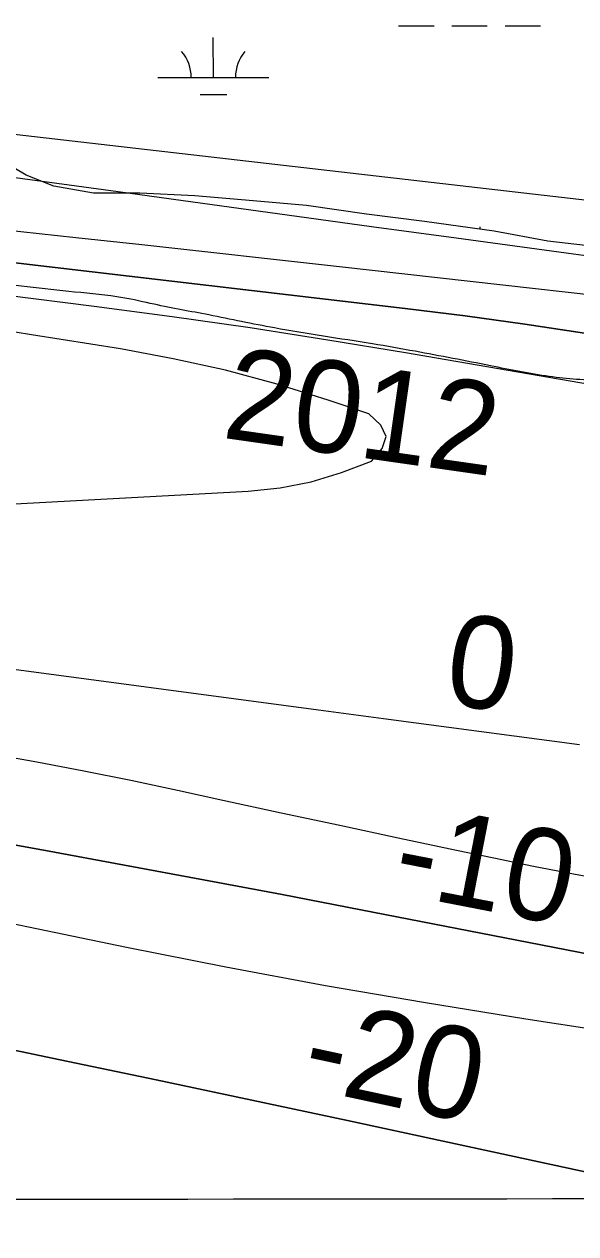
# Model space of a CAD drawing. Extents: x 3297753 to 3335611, y 652252 to 677623.
# Drawn here: x 3331918 to 3332415, y 660661 to 661752 of the extents above; entities that cross this region are included whole.
import ezdxf

# ---------------------------------------------------------------- set-up
doc = ezdxf.new("R2010")
doc.units = 0
for name, color, linetype in [('V-GRID-MAJR', 7, 'Continuous'), ('V-RIVR-EDGE', 7, 'Continuous'), ('V-RIVR-IDEN', 7, 'Continuous'), ('V-SITE-VEGE', 7, 'Continuous'), ('V-TOPO-DPTH', 7, 'Continuous'), ('V-TOPO-MAJR', 7, 'Continuous'), ('V-TOPO-MAJR-IDEN', 7, 'Continuous'), ('V-TOPO-MINR', 7, 'Continuous'), ('V-TOPO-MINR-IDEN', 7, 'Continuous'), ('V-TOPO-WATR', 7, 'Continuous'), ('V-WETL-SWMP', 7, 'Continuous')]:
    doc.layers.add(name, color=color, linetype=linetype)

msp = doc.modelspace()

# ---------------------------------------------------------------- linework, layer by layer
at = {"layer": 'V-GRID-MAJR'}
msp.add_spline([(3301868.458, 660661.303), (3307127.238, 660664.745), (3312386.018, 660668.952), (3317644.7970000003, 660673.924), (3322903.575, 660679.66), (3328162.353, 660686.162), (3333421.129, 660693.428), (3333421.13, 660693.428)], degree=3, dxfattribs=at)
at = {"layer": 'V-RIVR-EDGE'}
msp.add_spline([(3333420.2831438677, 661275.5613079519), (3333378.935073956, 661280.2761115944), (3333334.1946423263, 661289.9198750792), (3333278.277558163, 661305.394051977), (3333240.9977938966, 661315.0193673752), (3333207.8433718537, 661316.7592849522), (3333161.8359231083, 661316.8730481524), (3333146.093824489, 661320.2278462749), (3333110.4883846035, 661336.4807664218), (3333086.4628049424, 661342.34295154), (3333030.9509782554, 661354.0857698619), (3332993.2495582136, 661360.8107395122), (3332954.306743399, 661368.3677468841), (3332920.3295076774, 661372.5966033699), (3332882.6106644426, 661372.2753871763), (3332855.679614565, 661376.4868204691), (3332813.8395286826, 661385.7089281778), (3332750.039096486, 661397.8867258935), (3332712.749083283, 661403.3672260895), (3332668.0014773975, 661410.1096189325), (3332617.442931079, 661413.5505081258), (3332570.612668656, 661416.1532102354), (3332532.075111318, 661419.9788590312), (3332493.1271720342, 661425.4634588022), (3332440.4982679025, 661429.738435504), (3332391.1852159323, 661434.0052130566), (3332338.1551538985, 661443.6694744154), (3332270.2119562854, 661456.6864841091), (3332231.6815732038, 661463.4135035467), (3332143.4318557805, 661477.7241775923), (3332084.189695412, 661489.476219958), (3332034.88996706, 661499.1312572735), (3332006.7195721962, 661505.0036913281), (3331963.2113112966, 661510.0850834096), (3331877.850665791, 661519.4148049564), (3331828.9531202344, 661524.0950391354), (3331785.4469091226, 661530.0053942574), (3331735.720400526, 661534.6876782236), (3331690.9645954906, 661538.114218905), (3331643.3125442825, 661543.6203414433), (3331608.9075034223, 661542.46196306), (3331576.5810195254, 661543.785349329), (3331553.370054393, 661543.8427433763), (3331526.0183736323, 661545.5683124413), (3331466.769039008, 661554.4189841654), (3331429.0624944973, 661559.0715462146), (3331416.215617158, 661559.9322809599), (3331407.5176545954, 661562.440692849), (3331400.889024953, 661563.7005357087), (3331375.2014196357, 661567.9088943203), (3331347.445506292, 661573.7803034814), (3331322.594038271, 661580.8879829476), (3331292.353285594, 661587.5945045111), (3331260.453581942, 661593.8906441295), (3331250.5091001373, 661595.1586861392), (3331214.8677889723, 661596.9047530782), (3331185.4426757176, 661598.2209650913), (3331160.161352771, 661599.1124466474), (3331114.993116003, 661603.3689752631), (3331075.6337698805, 661610.0980444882), (3331038.755163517, 661614.3340752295)], degree=3, dxfattribs=at)
at = {"layer": 'V-SITE-VEGE'}
for p, q in [((3331919.633, 661615.474), (3331865.343, 661647.165)), ((3331944.5270000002, 661605.422), (3331919.633, 661615.474)), ((3331980.252, 661599.2950000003), (3331944.5270000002, 661605.4220000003)), ((3332022.021, 661599.139), (3331980.252, 661599.295)), ((3332071.441, 661596.769), (3332022.021, 661599.139)), ((3332124.315, 661592.34), (3332071.441, 661596.769)), ((3332172.418, 661588.0490000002), (3332124.315, 661592.34)), ((3332226.471, 661580.197), (3332172.418, 661588.0490000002)), ((3332278.793, 661573.832), (3332226.471, 661580.197)), ((3332341.628, 661564.9250000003), (3332278.793, 661573.832)), ((3332389.969, 661556.059), (3332341.628, 661564.925)), ((3332441.9, 661550.1120000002), (3332389.969, 661556.0590000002))]:
    msp.add_line(p, q, dxfattribs=at)
at = {"layer": 'V-TOPO-DPTH'}
for points in [[(3331214.4573369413, 661673.1713015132), (3331255.637751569, 661664.6744470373), (3331284.226331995, 661658.3584296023), (3331339.549199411, 661645.9036999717), (3331394.8028762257, 661633.1544889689), (3331449.9527671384, 661619.9635559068), (3331505.03346745, 661606.4781414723), (3331511.8917419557, 661604.769915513), (3331566.4876235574, 661591.9908366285), (3331621.290704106, 661580.2506525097), (3331676.4045830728, 661570.0688105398), (3331731.7256609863, 661560.9258633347), (3331812.1398156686, 661548.8045852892), (3331827.4197539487, 661546.5795533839), (3331842.7133545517, 661544.4567034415), (3331858.0274486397, 661542.4871264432), (3331873.3552050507, 661540.6197314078), (3332261.409894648, 661495.3136222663), (3332315.392956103, 661488.559136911), (3332369.2903297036, 661481.2125522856), (3332423.05917152, 661472.9778187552)], [(3331859.48330367, 661316.6227223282), (3332119.8022714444, 661330.568614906), (3332148.450410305, 661333.7307466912), (3332176.588683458, 661338.9731977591), (3332203.962158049, 661347.3361277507), (3332230.825766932, 661357.7793770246), (3332240.4329784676, 661368.9617421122), (3332244.237095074, 661379.8456785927), (3332239.3365692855, 661390.2819721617), (3332228.632948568, 661400.4198371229), (3332191.945267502, 661412.7580771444), (3332145.744913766, 661427.0171717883), (3332099.1598886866, 661439.711088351), (3332051.997856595, 661450.0572377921), (3332004.451153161, 661458.8382091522), (3331924.1697439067, 661471.5932095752), (3331909.671339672, 661473.8420432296)], [(3331859.48330367, 661316.6227223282), (3332119.8022714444, 661330.568614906), (3332148.450410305, 661333.7307466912), (3332176.588683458, 661338.9731977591), (3332203.962158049, 661347.3361277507), (3332230.825766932, 661357.7793770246), (3332240.4329784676, 661368.9617421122), (3332244.237095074, 661379.8456785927), (3332239.3365692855, 661390.2819721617), (3332228.632948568, 661400.4198371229), (3332191.945267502, 661412.7580771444), (3332145.744913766, 661427.0171717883), (3332099.1598886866, 661439.711088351), (3332051.997856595, 661450.0572377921), (3332004.451153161, 661458.8382091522), (3331924.1697439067, 661471.5932095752), (3331909.671339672, 661473.8420432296)], [(3332418.3961346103, 661101.9238245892), (3332359.5379931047, 661109.7015086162), (3332300.6829951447, 661117.5028534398), (3332241.8327125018, 661125.3396894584), (3332182.985573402, 661133.200186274), (3331876.412552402, 661174.2447194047)], [(3332418.3961346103, 661101.9238245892), (3332359.5379931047, 661109.7015086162), (3332300.6829951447, 661117.5028534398), (3332241.8327125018, 661125.3396894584), (3332182.985573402, 661133.200186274), (3331876.412552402, 661174.2447194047)], [(3332547.3772419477, 660890.0387611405), (3332221.4237553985, 660953.3183785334), (3332150.3616539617, 660966.9798289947), (3332079.267093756, 660980.4684803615), (3332008.123845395, 660993.6979330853), (3331936.948138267, 661006.7545867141), (3331848.920942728, 661022.7367658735), (3331821.7234029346, 661027.6088287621), (3331794.5110830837, 661032.3956988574), (3331767.2765931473, 661037.054779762), (3331740.0273231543, 661041.6286678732), (3331650.1771157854, 661056.4936082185), (3331577.996746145, 661068.466565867), (3331505.8231626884, 661080.4801864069), (3331433.6597585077, 661092.5548012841), (3331361.50314051, 661104.6700790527), (3330983.9666114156, 661168.2234622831)], [(3330983.9666114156, 661168.2234622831), (3331361.50314051, 661104.6700790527), (3331433.6597585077, 661092.5548012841), (3331505.8231626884, 661080.4801864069), (3331577.996746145, 661068.466565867), (3331650.1771157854, 661056.4936082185), (3331740.0273231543, 661041.6286678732), (3331767.2765931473, 661037.054779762), (3331794.5110830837, 661032.3956988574), (3331821.7234029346, 661027.6088287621), (3331848.920942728, 661022.7367658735), (3331936.948138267, 661006.7545867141), (3332008.123845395, 660993.6979330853), (3332079.267093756, 660980.4684803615), (3332150.3616539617, 660966.9798289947), (3332221.4237553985, 660953.3183785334), (3332547.3772419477, 660890.0387611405)], [(3331188.4822803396, 660995.1205352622), (3331264.5611948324, 660980.8362270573), (3331340.3528540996, 660965.0987851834), (3331415.9530098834, 660948.39258753), (3331613.8731999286, 660902.6652840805), (3331627.7155029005, 660899.2885314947), (3331641.4964392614, 660895.6880999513), (3331655.1853257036, 660891.752149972), (3331668.8128455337, 660887.5925210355), (3331682.402729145, 660883.2920498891), (3331696.0038821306, 660879.0277758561), (3331709.621939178, 660874.817797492), (3331723.2512656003, 660870.6440162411), (3331754.5712571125, 660861.121021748), (3331766.099223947, 660857.78500524), (3331777.68058078, 660854.6578661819), (3331789.3420226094, 660851.8440432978), (3331801.0568544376, 660849.2390978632), (3331950.293744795, 660818.159791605), (3332036.646203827, 660800.073506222), (3332122.9707593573, 660781.8557442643), (3332209.2534596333, 660763.4407674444), (3332295.5082564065, 660744.8943140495), (3332539.0939533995, 660692.2274154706)], [(3332539.0939533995, 660692.2274154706), (3332295.5082564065, 660744.8943140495), (3332209.2534596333, 660763.4407674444), (3332122.9707593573, 660781.8557442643), (3332036.646203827, 660800.073506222), (3331950.293744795, 660818.159791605), (3331801.0568544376, 660849.2390978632), (3331789.3420226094, 660851.8440432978), (3331777.68058078, 660854.6578661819), (3331766.099223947, 660857.78500524), (3331754.5712571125, 660861.121021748), (3331723.2512656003, 660870.6440162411), (3331709.621939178, 660874.817797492), (3331696.0038821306, 660879.0277758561), (3331682.402729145, 660883.2920498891), (3331668.8128455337, 660887.5925210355), (3331655.1853257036, 660891.752149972), (3331641.4964392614, 660895.6880999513), (3331627.7155029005, 660899.2885314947), (3331613.8731999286, 660902.6652840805), (3331415.9530098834, 660948.39258753), (3331340.3528540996, 660965.0987851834), (3331264.5611948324, 660980.8362270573), (3331188.4822803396, 660995.1205352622)]]:
    msp.add_lwpolyline(points, dxfattribs=at)
at = {"layer": 'V-TOPO-MAJR'}
msp.add_lwpolyline([(3333419.9047059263, 661535.7458705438), (3332609.784154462, 661572.9699321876), (3332603.8151799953, 661571.8621801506), (3332597.289231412, 661571.8398208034), (3332590.774900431, 661572.0317661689), (3332584.277995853, 661572.545168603), (3332577.792708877, 661573.2728757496), (3332544.4877229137, 661577.8462613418), (3332521.349203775, 661580.9470710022), (3332498.198016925, 661583.9475854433), (3332475.027828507, 661586.7976570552), (3332451.8449723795, 661589.5474334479), (3331869.3576857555, 661656.719991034), (3331861.4001606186, 661657.6548338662), (3331853.445402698, 661658.6122624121), (3331845.494795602, 661659.6035695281), (3331837.546955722, 661660.617462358), (3331785.4878221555, 661667.3712825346), (3331751.505947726, 661671.726467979), (3331717.515349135, 661676.0115783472), (3331683.5116643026, 661680.1915761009), (3331649.499255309, 661684.3014987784), (3331085.773548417, 661751.5358172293)], dxfattribs=at)
at = {"layer": 'V-TOPO-MINR'}
for points in [[(3333420.105870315, 661397.4408470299), (3332658.858095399, 661513.2091172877), (3332652.980873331, 661513.7973291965), (3332620.507360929, 661517.2229360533), (3332588.0611676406, 661520.8798131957), (3332555.655953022, 661524.8835957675), (3332523.278057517, 661529.1186486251), (3332307.1674362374, 661558.562756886), (3332230.9538267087, 661568.9645007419), (3332154.743441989, 661579.3897778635), (3332078.537894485, 661589.8503548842), (3332002.3355717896, 661600.3344651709), (3331902.842651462, 661614.0464351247), (3331876.404585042, 661617.7940841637), (3331849.9870191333, 661621.6775461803), (3331823.600203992, 661625.7647276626), (3331797.233889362, 661629.9877221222), (3331674.7375912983, 661650.092523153), (3331587.063364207, 661663.9474036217), (3331499.288981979, 661677.1059942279), (3331411.364367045, 661689.2201500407), (3331323.339596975, 661700.6380159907), (3331063.3617733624, 661732.7899505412)], [(3332582.2603777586, 661490.2300402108), (3332202.0926971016, 661532.941333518), (3332142.640335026, 661539.5793554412), (3332083.181978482, 661546.1628969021), (3332023.714630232, 661552.66471767), (3331964.241287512, 661559.1120579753), (3331848.3064584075, 661571.599635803), (3331845.2893680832, 661571.9544820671), (3331842.2797918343, 661572.3682461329), (3331834.1060698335, 661573.5735176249), (3331828.5289668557, 661574.4648454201), (3331822.968730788, 661575.4454895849), (3331817.433795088, 661576.560108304), (3331811.9157262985, 661577.7640433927), (3331809.485054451, 661578.3252041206), (3331802.759914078, 661579.8568276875), (3331796.028903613, 661581.3618272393), (3331789.289088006, 661582.8268907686), (3331782.543402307, 661584.2653302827), (3331477.2430435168, 661648.4214305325), (3331399.5374175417, 661663.7513375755), (3331321.6164905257, 661677.7960659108), (3331243.3726119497, 661689.9130261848), (3331164.9134323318, 661700.7448077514)], [(3332567.1471214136, 661402.8776268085), (3332261.6980234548, 661455.2843628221), (3332191.641494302, 661466.8244503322), (3332121.4921949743, 661477.7411137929), (3332051.203740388, 661487.7226411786), (3331980.8225156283, 661497.0807445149), (3331899.7995022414, 661507.3052144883), (3331869.877842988, 661511.2090808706), (3331839.9797332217, 661515.2805971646), (3331810.1169476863, 661519.603588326), (3331780.2777116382, 661524.0942293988), (3331608.192351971, 661550.7331580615), (3331513.726954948, 661566.9276219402), (3331419.6877492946, 661585.1459082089), (3331326.287830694, 661606.3999280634), (3331233.3141034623, 661629.6777703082), (3331059.517879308, 661676.195719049)], [(3332423.05917152, 661472.9778187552), (3332369.2903297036, 661481.2125522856), (3332315.392956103, 661488.559136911), (3332261.409894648, 661495.3136222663), (3331873.3552050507, 661540.6197314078), (3331858.0274486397, 661542.4871264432), (3331842.7133545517, 661544.4567034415), (3331827.4197539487, 661546.5795533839), (3331812.1398156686, 661548.8045852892), (3331731.7256609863, 661560.9258633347), (3331676.4045830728, 661570.0688105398), (3331621.290704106, 661580.2506525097), (3331566.4876235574, 661591.9908366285), (3331511.8917419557, 661604.769915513), (3331505.03346745, 661606.4781414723), (3331449.9527671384, 661619.9635559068), (3331394.8028762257, 661633.1544889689), (3331339.549199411, 661645.9036999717), (3331284.226331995, 661658.3584296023), (3331255.637751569, 661664.6744470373), (3331214.4573369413, 661673.1713015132)], [(3332449.264977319, 660978.8188539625), (3332413.1291774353, 660985.4330737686), (3332377.0755297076, 660992.4813659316), (3332341.0766500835, 660999.8190396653), (3332307.5817965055, 661006.856355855), (3332254.889872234, 661017.9918503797), (3332202.215670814, 661029.2100823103), (3332149.568053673, 661040.5524203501), (3332096.9381593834, 661051.9774957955), (3332055.964293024, 661060.9228112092), (3332013.775177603, 661069.8463964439), (3331971.514256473, 661078.4030873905), (3331929.1456267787, 661086.4094369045), (3331886.7051913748, 661094.0488921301), (3331833.017041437, 661103.3529382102), (3331817.3635398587, 661106.0457753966), (3331801.705683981, 661108.712857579), (3331786.0412966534, 661111.3413072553), (3331770.372555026, 661113.9440019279), (3331551.853986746, 661149.9646647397), (3331455.4783996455, 661166.189066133), (3331359.1800744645, 661182.8511128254), (3331262.9976421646, 661200.1696274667), (3331166.8924717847, 661217.925787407)], [(3332547.3772419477, 660890.0387611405), (3332221.4237553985, 660953.3183785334), (3332150.3616539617, 660966.9798289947), (3332079.267093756, 660980.4684803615), (3332008.123845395, 660993.6979330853), (3331936.948138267, 661006.7545867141), (3331848.920942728, 661022.7367658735), (3331821.7234029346, 661027.6088287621), (3331794.5110830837, 661032.3956988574), (3331767.2765931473, 661037.054779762), (3331740.0273231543, 661041.6286678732), (3331650.1771157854, 661056.4936082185), (3331577.996746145, 661068.466565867), (3331505.8231626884, 661080.4801864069), (3331433.6597585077, 661092.5548012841), (3331361.50314051, 661104.6700790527), (3330983.9666114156, 661168.2234622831)], [(3332491.968244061, 660836.1352816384), (3332369.946372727, 660854.8300588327), (3332279.6579314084, 660869.3734388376), (3332189.53488864, 660884.8382031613), (3332099.659943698, 660901.685043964), (3332009.950397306, 660919.4532690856), (3331824.2115484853, 660957.725925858), (3331806.1767336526, 660961.3788276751), (3331788.126150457, 660964.9506074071), (3331770.0519147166, 660968.4007040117), (3331751.9619106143, 660971.769678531), (3331733.8445144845, 660974.9834178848), (3331715.7063708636, 660978.0713391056), (3331697.537106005, 660980.9705331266), (3331679.3470936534, 660983.7439090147), (3331223.227564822, 661050.8628508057), (3331182.8388676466, 661056.7924718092)], [(3332539.0939533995, 660692.2274154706), (3332295.5082564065, 660744.8943140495), (3332209.2534596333, 660763.4407674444), (3332122.9707593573, 660781.8557442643), (3332036.646203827, 660800.073506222), (3331950.293744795, 660818.159791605), (3331801.0568544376, 660849.2390978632), (3331789.3420226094, 660851.8440432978), (3331777.68058078, 660854.6578661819), (3331766.099223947, 660857.78500524), (3331754.5712571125, 660861.121021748), (3331723.2512656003, 660870.6440162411), (3331709.621939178, 660874.817797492), (3331696.0038821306, 660879.0277758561), (3331682.402729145, 660883.2920498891), (3331668.8128455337, 660887.5925210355), (3331655.1853257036, 660891.752149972), (3331641.4964392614, 660895.6880999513), (3331627.7155029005, 660899.2885314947), (3331613.8731999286, 660902.6652840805), (3331415.9530098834, 660948.39258753), (3331340.3528540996, 660965.0987851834), (3331264.5611948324, 660980.8362270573), (3331188.4822803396, 660995.1205352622)]]:
    msp.add_lwpolyline(points, dxfattribs=at)
at = {"layer": 'V-TOPO-WATR'}
for points in [[(3331859.48330367, 661316.6227223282), (3332119.8022714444, 661330.568614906), (3332148.450410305, 661333.7307466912), (3332176.588683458, 661338.9731977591), (3332203.962158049, 661347.3361277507), (3332230.825766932, 661357.7793770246), (3332240.4329784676, 661368.9617421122), (3332244.237095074, 661379.8456785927), (3332239.3365692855, 661390.2819721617), (3332228.632948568, 661400.4198371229), (3332191.945267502, 661412.7580771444), (3332145.744913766, 661427.0171717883), (3332099.1598886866, 661439.711088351), (3332051.997856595, 661450.0572377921), (3332004.451153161, 661458.8382091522), (3331924.1697439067, 661471.5932095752), (3331909.671339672, 661473.8420432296)], [(3332418.3961346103, 661101.9238245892), (3332359.5379931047, 661109.7015086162), (3332300.6829951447, 661117.5028534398), (3332241.8327125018, 661125.3396894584), (3332182.985573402, 661133.200186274), (3331876.412552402, 661174.2447194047)]]:
    msp.add_lwpolyline(points, dxfattribs=at)
at = {"layer": 'V-WETL-SWMP'}
for p, q in [((3332255.296707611, 661750.0658400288), (3332287.29669052, 661750.098400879)), ((3332303.2966819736, 661750.1146813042), (3332335.2966648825, 661750.1472421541)), ((3332351.296656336, 661750.1635225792), (3332383.2966392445, 661750.1960834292)), ((3332088.280044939, 661703.4658781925), (3332088.243410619, 661739.4658547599)), ((3332038.280071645, 661703.415001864), (3332138.280018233, 661703.5167545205)), ((3332076.295754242, 661688.0226779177), (3332100.2957414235, 661688.0470985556)), ((3331919.6323357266, 661615.4721031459), (3331865.343334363, 661647.1620992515)), ((3331944.526335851, 661605.4211035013), (3331919.6323357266, 661615.4721031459)), ((3331980.251335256, 661599.2931018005), (3331944.526335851, 661605.4211035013)), ((3332022.020333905, 661599.1370979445), (3331980.251335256, 661599.2931018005)), ((3332071.440332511, 661596.7680939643), (3332022.020333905, 661599.1370979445)), ((3332124.3133310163, 661592.3370896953), (3332071.440332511, 661596.7680939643)), ((3332172.4173298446, 661588.0480863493), (3332124.3133310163, 661592.3370896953)), ((3332226.4693289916, 661580.1950839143), (3332172.4173298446, 661588.0480863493)), ((3332278.793327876, 661573.8320807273), (3332226.4693289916, 661580.1950839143)), ((3332341.6283266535, 661564.9230772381), (3332278.793327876, 661573.8320807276)), ((3332328.891311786, 661566.7289833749), (3332328.8891049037, 661568.897652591)), ((3332389.9683259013, 661556.0590750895), (3332341.6283266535, 661564.9230772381)), ((3332441.8993247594, 661550.1100718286), (3332389.9683259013, 661556.0590750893))]:
    msp.add_line(p, q, dxfattribs=at)
for centre, radius, start, end in [((3332033.0366551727, 661703.8844699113), 35.24628790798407, 359.28648001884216, 40.83013835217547), ((3332143.5224683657, 661703.9968922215), 35.246287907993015, 139.28647683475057, 180.8301351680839)]:
    msp.add_arc(centre, radius, start, end, dxfattribs=at)

# ---------------------------------------------------------------- texts
at = {"layer": 'V-RIVR-IDEN'}
msp.add_text(' 2012', height=83, rotation=351.86989764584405, dxfattribs=at).set_placement((3332064.4464896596, 661383.3256198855))
at = {"layer": 'V-TOPO-MAJR-IDEN'}
msp.add_text('0', height=83, rotation=352.4493490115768, dxfattribs=at).set_placement((3332294.8585913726, 661139.206384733))
at = {"layer": 'V-TOPO-MINR-IDEN'}
for s, rotation, p in [('-10', 349.0134361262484, (3332247.6692011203, 660969.360576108)), ('-20', 347.86505820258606, (3332165.514657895, 660794.0697089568))]:
    msp.add_text(s, height=83, rotation=rotation, dxfattribs=at).set_placement(p)

doc.saveas('drawing.dxf')
